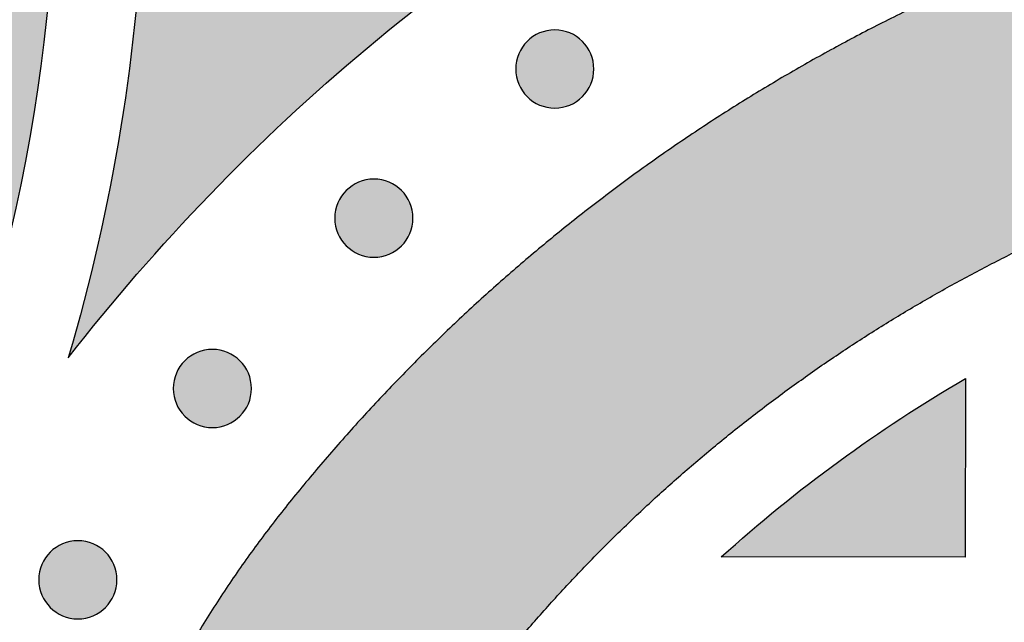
# Model space of a CAD drawing. Header units: millimetres. Extents: x -3873 to -97, y 912 to 4165.
# Tile 253 of 656: x -2923 to -2878, y 1486 to 1513. Entities that reach past the tile are written whole.
import ezdxf

# ---------------------------------------------------------------- set-up
doc = ezdxf.new("R2010")
doc.units = ezdxf.units.MM
doc.layers.add('pattern', color=7, linetype='Continuous', true_color=0x000000)

msp = doc.modelspace()

# ---------------------------------------------------------------- hatches: boundary and pattern name
at = {"layer": 'pattern'}
for points in [[(-2929.733, 1486.311), (-2930.369, 1494.187), (-2931.163, 1502.072), (-2932.116, 1509.962), (-2933.23, 1517.853), (-2934.503, 1525.738), (-2935.938, 1533.615), (-2937.533, 1541.476), (-2939.289, 1549.319), (-2941.205, 1557.137), (-2943.282, 1564.926), (-2945.518, 1572.682), (-2947.913, 1580.398), (-2950.465, 1588.071), (-2953.174, 1595.695), (-2956.038, 1603.265), (-2959.055, 1610.778), (-2962.224, 1618.228), (-2965.542, 1625.611), (-2969.008, 1632.922), (-2972.618, 1640.158), (-2976.371, 1647.312), (-2980.264, 1654.383), (-2984.294, 1661.364), (-2988.458, 1668.254), (-2992.753, 1675.047), (-2997.175, 1681.74), (-3001.721, 1688.329), (-3006.388, 1694.812), (-3011.171, 1701.185), (-3016.068, 1707.445), (-3021.073, 1713.59), (-3026.184, 1719.615), (-3024.083, 1718.848), (-3021.997, 1718.021), (-3019.931, 1717.135), (-3017.885, 1716.191), (-3015.864, 1715.189), (-3013.868, 1714.13), (-3011.901, 1713.016), (-3009.965, 1711.847), (-3008.062, 1710.625), (-3006.195, 1709.352), (-3004.364, 1708.028), (-3002.573, 1706.656), (-3000.824, 1705.237), (-2999.117, 1703.773), (-2997.455, 1702.266), (-2995.839, 1700.718), (-2988.776, 1690.728), (-2981.992, 1680.501), (-2975.499, 1670.047), (-2969.307, 1659.38), (-2963.428, 1648.512), (-2957.87, 1637.458), (-2952.642, 1626.231), (-2947.753, 1614.847), (-2943.207, 1603.321), (-2939.013, 1591.669), (-2935.174, 1579.907), (-2931.695, 1568.051), (-2928.579, 1556.117), (-2925.827, 1544.122), (-2923.441, 1532.084), (-2921.421, 1520.017), (-2921.508, 1517.846), (-2921.655, 1515.673), (-2921.859, 1513.5), (-2922.122, 1511.329), (-2922.444, 1509.163), (-2922.825, 1507.003), (-2923.264, 1504.854), (-2923.761, 1502.716), (-2924.315, 1500.592), (-2924.926, 1498.485), (-2925.592, 1496.397), (-2926.314, 1494.329), (-2927.091, 1492.285), (-2927.92, 1490.266), (-2928.801, 1488.274)], [(-2917.444, 1519.22), (-2917.58, 1516.541), (-2917.801, 1513.864), (-2918.106, 1511.192), (-2918.495, 1508.53), (-2918.968, 1505.881), (-2919.523, 1503.25), (-2920.161, 1500.64), (-2920.879, 1498.056), (-2919.36, 1499.954), (-2917.787, 1501.816), (-2916.163, 1503.639), (-2914.489, 1505.423), (-2912.765, 1507.164), (-2910.995, 1508.861), (-2909.179, 1510.511), (-2907.319, 1512.114), (-2905.417, 1513.666), (-2903.476, 1515.168), (-2901.497, 1516.616), (-2899.482, 1518.01), (-2897.434, 1519.348), (-2895.356, 1520.63), (-2893.248, 1521.854), (-2891.115, 1523.02), (-2904.97, 1528.768), (-2906.605, 1527.679), (-2908.22, 1526.559), (-2909.814, 1525.409), (-2911.386, 1524.228), (-2912.936, 1523.019), (-2914.463, 1521.78), (-2915.966, 1520.514)], [(-2922.881, 1457.362), (-2922.868, 1456.227), (-2922.832, 1455.09), (-2922.772, 1453.95), (-2922.688, 1452.808), (-2922.58, 1451.666), (-2922.448, 1450.524), (-2922.291, 1449.382), (-2922.11, 1448.242), (-2921.905, 1447.104), (-2921.676, 1445.969), (-2921.422, 1444.837), (-2921.144, 1443.711), (-2920.842, 1442.59), (-2920.515, 1441.475), (-2920.166, 1440.366), (-2919.792, 1439.266), (-2919.396, 1438.174), (-2918.976, 1437.091), (-2918.534, 1436.019), (-2918.069, 1434.956), (-2917.582, 1433.906), (-2917.074, 1432.867), (-2916.544, 1431.841), (-2915.994, 1430.828), (-2915.423, 1429.829), (-2914.833, 1428.844), (-2914.224, 1427.875), (-2913.596, 1426.921), (-2912.949, 1425.984), (-2912.286, 1425.063), (-2911.605, 1424.159), (-2910.908, 1423.273), (-2909.377, 1421.424), (-2907.787, 1419.614), (-2906.141, 1417.848), (-2904.441, 1416.127), (-2902.687, 1414.454), (-2900.882, 1412.831), (-2899.028, 1411.261), (-2897.128, 1409.746), (-2895.184, 1408.287), (-2893.199, 1406.888), (-2891.175, 1405.548), (-2889.115, 1404.271), (-2887.022, 1403.057), (-2884.899, 1401.907), (-2882.748, 1400.823), (-2880.574, 1399.806), (-2876.238, 1397.856), (-2860.979, 1404.172), (-2875.648, 1410.748), (-2877.505, 1411.617), (-2879.341, 1412.543), (-2881.155, 1413.524), (-2882.942, 1414.561), (-2884.701, 1415.652), (-2886.43, 1416.796), (-2888.125, 1417.992), (-2889.786, 1419.237), (-2891.408, 1420.531), (-2892.991, 1421.872), (-2894.533, 1423.258), (-2896.031, 1424.687), (-2897.483, 1426.157), (-2898.889, 1427.665), (-2900.246, 1429.21), (-2901.554, 1430.79), (-2902.097, 1431.48), (-2902.627, 1432.184), (-2903.144, 1432.901), (-2903.647, 1433.632), (-2904.136, 1434.375), (-2904.611, 1435.13), (-2905.071, 1435.897), (-2905.515, 1436.675), (-2905.944, 1437.464), (-2906.356, 1438.264), (-2906.752, 1439.073), (-2907.132, 1439.892), (-2907.494, 1440.72), (-2907.838, 1441.556), (-2908.165, 1442.399), (-2908.474, 1443.25), (-2908.765, 1444.108), (-2909.037, 1444.972), (-2909.291, 1445.841), (-2909.527, 1446.715), (-2909.743, 1447.593), (-2909.941, 1448.474), (-2910.12, 1449.359), (-2910.28, 1450.246), (-2910.421, 1451.135), (-2910.543, 1452.025), (-2910.646, 1452.916), (-2910.73, 1453.806), (-2910.796, 1454.696), (-2910.843, 1455.585), (-2910.871, 1456.472), (-2910.881, 1457.357), (-2910.87, 1458.241), (-2910.841, 1459.128), (-2910.794, 1460.017), (-2910.727, 1460.907), (-2910.642, 1461.797), (-2910.538, 1462.688), (-2910.416, 1463.578), (-2910.274, 1464.466), (-2910.113, 1465.353), (-2909.934, 1466.238), (-2909.735, 1467.119), (-2909.518, 1467.997), (-2909.281, 1468.871), (-2909.027, 1469.74), (-2908.753, 1470.603), (-2908.462, 1471.46), (-2908.152, 1472.311), (-2907.824, 1473.155), (-2907.479, 1473.99), (-2907.116, 1474.818), (-2906.736, 1475.636), (-2906.34, 1476.445), (-2905.927, 1477.245), (-2905.497, 1478.033), (-2905.052, 1478.811), (-2904.592, 1479.578), (-2904.116, 1480.333), (-2903.627, 1481.075), (-2903.123, 1481.805), (-2902.605, 1482.522), (-2902.074, 1483.225), (-2901.531, 1483.915), (-2900.222, 1485.493), (-2898.863, 1487.037), (-2897.456, 1488.545), (-2896.002, 1490.013), (-2894.503, 1491.441), (-2892.96, 1492.825), (-2891.376, 1494.165), (-2889.752, 1495.457), (-2888.091, 1496.702), (-2886.395, 1497.896), (-2884.665, 1499.038), (-2882.905, 1500.127), (-2881.116, 1501.163), (-2879.302, 1502.143), (-2877.465, 1503.067), (-2875.607, 1503.934), (-2860.933, 1510.498), (-2876.187, 1516.826), (-2880.524, 1514.881), (-2882.699, 1513.865), (-2884.851, 1512.783), (-2886.975, 1511.635), (-2889.069, 1510.423), (-2891.13, 1509.148), (-2893.155, 1507.81), (-2895.142, 1506.412), (-2897.087, 1504.955), (-2898.988, 1503.442), (-2900.843, 1501.873), (-2902.649, 1500.252), (-2904.405, 1498.58), (-2906.107, 1496.861), (-2907.755, 1495.096), (-2909.345, 1493.288), (-2910.878, 1491.44), (-2911.576, 1490.554), (-2912.257, 1489.651), (-2912.922, 1488.731), (-2913.569, 1487.794), (-2914.198, 1486.841), (-2914.808, 1485.872), (-2915.399, 1484.888), (-2915.971, 1483.89), (-2916.522, 1482.877), (-2917.052, 1481.852), (-2917.562, 1480.813), (-2918.049, 1479.763), (-2918.515, 1478.701), (-2918.958, 1477.629), (-2919.379, 1476.546), (-2919.777, 1475.455), (-2920.151, 1474.355), (-2920.502, 1473.247), (-2920.829, 1472.132), (-2921.132, 1471.011), (-2921.411, 1469.885), (-2921.666, 1468.754), (-2921.896, 1467.619), (-2922.102, 1466.481), (-2922.284, 1465.341), (-2922.442, 1464.2), (-2922.575, 1463.057), (-2922.684, 1461.915), (-2922.769, 1460.774), (-2922.83, 1459.634), (-2922.867, 1458.496)], [(-2900.05, 1512.418), (-2900.022, 1512.446), (-2899.993, 1512.473), (-2899.963, 1512.499), (-2899.932, 1512.526), (-2899.901, 1512.551), (-2899.868, 1512.576), (-2899.835, 1512.601), (-2899.801, 1512.625), (-2899.766, 1512.648), (-2899.73, 1512.671), (-2899.694, 1512.693), (-2899.656, 1512.714), (-2899.618, 1512.735), (-2899.579, 1512.755), (-2899.54, 1512.773), (-2899.5, 1512.791), (-2899.459, 1512.808), (-2899.418, 1512.824), (-2899.376, 1512.839), (-2899.333, 1512.853), (-2899.29, 1512.866), (-2899.247, 1512.878), (-2899.203, 1512.889), (-2899.159, 1512.899), (-2899.114, 1512.908), (-2899.069, 1512.915), (-2899.024, 1512.922), (-2898.978, 1512.927), (-2898.933, 1512.931), (-2898.887, 1512.934), (-2898.841, 1512.936), (-2898.795, 1512.936), (-2898.749, 1512.936), (-2898.703, 1512.934), (-2898.657, 1512.931), (-2898.612, 1512.927), (-2898.566, 1512.921), (-2898.521, 1512.915), (-2898.476, 1512.907), (-2898.432, 1512.898), (-2898.387, 1512.889), (-2898.343, 1512.878), (-2898.3, 1512.866), (-2898.257, 1512.852), (-2898.214, 1512.838), (-2898.173, 1512.823), (-2898.131, 1512.807), (-2898.09, 1512.79), (-2898.05, 1512.772), (-2898.011, 1512.753), (-2897.972, 1512.733), (-2897.934, 1512.713), (-2897.897, 1512.691), (-2897.861, 1512.669), (-2897.825, 1512.647), (-2897.79, 1512.623), (-2897.756, 1512.599), (-2897.723, 1512.574), (-2897.69, 1512.549), (-2897.659, 1512.523), (-2897.628, 1512.497), (-2897.598, 1512.47), (-2897.569, 1512.443), (-2897.541, 1512.416), (-2897.513, 1512.387), (-2897.486, 1512.358), (-2897.46, 1512.328), (-2897.433, 1512.298), (-2897.408, 1512.266), (-2897.382, 1512.234), (-2897.358, 1512.2), (-2897.334, 1512.166), (-2897.31, 1512.131), (-2897.288, 1512.095), (-2897.266, 1512.059), (-2897.244, 1512.022), (-2897.224, 1511.984), (-2897.204, 1511.945), (-2897.186, 1511.905), (-2897.168, 1511.865), (-2897.151, 1511.825), (-2897.135, 1511.783), (-2897.12, 1511.741), (-2897.106, 1511.699), (-2897.092, 1511.656), (-2897.08, 1511.612), (-2897.07, 1511.568), (-2897.06, 1511.524), (-2897.051, 1511.479), (-2897.043, 1511.434), (-2897.037, 1511.389), (-2897.032, 1511.344), (-2897.028, 1511.298), (-2897.025, 1511.252), (-2897.023, 1511.206), (-2897.022, 1511.16), (-2897.023, 1511.115), (-2897.025, 1511.069), (-2897.028, 1511.023), (-2897.032, 1510.977), (-2897.037, 1510.932), (-2897.044, 1510.887), (-2897.052, 1510.842), (-2897.06, 1510.797), (-2897.07, 1510.753), (-2897.081, 1510.709), (-2897.093, 1510.665), (-2897.107, 1510.622), (-2897.121, 1510.58), (-2897.136, 1510.538), (-2897.152, 1510.497), (-2897.169, 1510.456), (-2897.187, 1510.416), (-2897.206, 1510.376), (-2897.226, 1510.338), (-2897.246, 1510.3), (-2897.267, 1510.262), (-2897.29, 1510.226), (-2897.312, 1510.19), (-2897.336, 1510.155), (-2897.36, 1510.121), (-2897.384, 1510.088), (-2897.41, 1510.056), (-2897.436, 1510.024), (-2897.462, 1509.993), (-2897.489, 1509.964), (-2897.516, 1509.935), (-2897.543, 1509.906), (-2897.571, 1509.879), (-2897.601, 1509.852), (-2897.63, 1509.825), (-2897.661, 1509.799), (-2897.693, 1509.773), (-2897.725, 1509.748), (-2897.759, 1509.723), (-2897.793, 1509.699), (-2897.828, 1509.676), (-2897.863, 1509.653), (-2897.9, 1509.631), (-2897.937, 1509.61), (-2897.975, 1509.59), (-2898.014, 1509.57), (-2898.053, 1509.551), (-2898.094, 1509.533), (-2898.134, 1509.516), (-2898.176, 1509.5), (-2898.218, 1509.485), (-2898.26, 1509.471), (-2898.303, 1509.458), (-2898.347, 1509.446), (-2898.391, 1509.435), (-2898.435, 1509.425), (-2898.479, 1509.416), (-2898.524, 1509.409), (-2898.57, 1509.402), (-2898.615, 1509.397), (-2898.661, 1509.393), (-2898.707, 1509.39), (-2898.752, 1509.388), (-2898.798, 1509.388), (-2898.844, 1509.389), (-2898.89, 1509.39), (-2898.936, 1509.393), (-2898.982, 1509.398), (-2899.027, 1509.403), (-2899.072, 1509.409), (-2899.117, 1509.417), (-2899.162, 1509.426), (-2899.206, 1509.436), (-2899.25, 1509.447), (-2899.294, 1509.459), (-2899.337, 1509.472), (-2899.379, 1509.486), (-2899.421, 1509.501), (-2899.462, 1509.517), (-2899.503, 1509.535), (-2899.543, 1509.552), (-2899.582, 1509.571), (-2899.621, 1509.591), (-2899.659, 1509.612), (-2899.696, 1509.633), (-2899.733, 1509.655), (-2899.769, 1509.678), (-2899.804, 1509.701), (-2899.838, 1509.725), (-2899.871, 1509.75), (-2899.903, 1509.775), (-2899.935, 1509.801), (-2899.966, 1509.827), (-2899.995, 1509.854), (-2900.024, 1509.881), (-2900.053, 1509.909), (-2900.08, 1509.937), (-2900.107, 1509.966), (-2900.134, 1509.996), (-2900.16, 1510.027), (-2900.186, 1510.058), (-2900.211, 1510.091), (-2900.236, 1510.124), (-2900.26, 1510.158), (-2900.283, 1510.193), (-2900.306, 1510.229), (-2900.328, 1510.265), (-2900.349, 1510.303), (-2900.369, 1510.341), (-2900.389, 1510.379), (-2900.408, 1510.419), (-2900.426, 1510.459), (-2900.443, 1510.5), (-2900.459, 1510.541), (-2900.474, 1510.583), (-2900.488, 1510.626), (-2900.501, 1510.669), (-2900.513, 1510.712), (-2900.524, 1510.756), (-2900.534, 1510.8), (-2900.542, 1510.845), (-2900.55, 1510.89), (-2900.556, 1510.935), (-2900.562, 1510.981), (-2900.566, 1511.026), (-2900.569, 1511.072), (-2900.57, 1511.118), (-2900.571, 1511.164), (-2900.57, 1511.21), (-2900.569, 1511.256), (-2900.566, 1511.301), (-2900.561, 1511.347), (-2900.556, 1511.393), (-2900.549, 1511.438), (-2900.542, 1511.483), (-2900.533, 1511.527), (-2900.523, 1511.572), (-2900.512, 1511.616), (-2900.5, 1511.659), (-2900.487, 1511.702), (-2900.473, 1511.744), (-2900.458, 1511.786), (-2900.441, 1511.828), (-2900.424, 1511.868), (-2900.406, 1511.909), (-2900.388, 1511.948), (-2900.368, 1511.987), (-2900.347, 1512.025), (-2900.326, 1512.062), (-2900.304, 1512.098), (-2900.281, 1512.134), (-2900.258, 1512.169), (-2900.234, 1512.203), (-2900.209, 1512.236), (-2900.184, 1512.269), (-2900.158, 1512.3), (-2900.132, 1512.331), (-2900.105, 1512.361), (-2900.078, 1512.39)], [(-2908.262, 1505.645), (-2908.233, 1505.673), (-2908.204, 1505.7), (-2908.174, 1505.727), (-2908.144, 1505.753), (-2908.112, 1505.779), (-2908.08, 1505.804), (-2908.046, 1505.829), (-2908.012, 1505.853), (-2907.977, 1505.876), (-2907.941, 1505.899), (-2907.905, 1505.921), (-2907.868, 1505.942), (-2907.83, 1505.962), (-2907.791, 1505.982), (-2907.751, 1506.001), (-2907.711, 1506.019), (-2907.671, 1506.036), (-2907.629, 1506.052), (-2907.587, 1506.067), (-2907.545, 1506.081), (-2907.502, 1506.094), (-2907.458, 1506.106), (-2907.414, 1506.117), (-2907.37, 1506.127), (-2907.325, 1506.135), (-2907.28, 1506.143), (-2907.235, 1506.149), (-2907.19, 1506.155), (-2907.144, 1506.159), (-2907.098, 1506.162), (-2907.052, 1506.163), (-2907.006, 1506.164), (-2906.961, 1506.163), (-2906.915, 1506.161), (-2906.869, 1506.158), (-2906.823, 1506.154), (-2906.778, 1506.149), (-2906.732, 1506.142), (-2906.688, 1506.135), (-2906.643, 1506.126), (-2906.599, 1506.116), (-2906.555, 1506.105), (-2906.511, 1506.093), (-2906.468, 1506.08), (-2906.426, 1506.066), (-2906.384, 1506.05), (-2906.343, 1506.034), (-2906.302, 1506.017), (-2906.262, 1505.999), (-2906.222, 1505.98), (-2906.184, 1505.961), (-2906.146, 1505.94), (-2906.108, 1505.919), (-2906.072, 1505.897), (-2906.036, 1505.874), (-2906.001, 1505.851), (-2905.967, 1505.827), (-2905.934, 1505.802), (-2905.902, 1505.777), (-2905.87, 1505.751), (-2905.839, 1505.725), (-2905.809, 1505.698), (-2905.78, 1505.671), (-2905.752, 1505.643), (-2905.725, 1505.615), (-2905.698, 1505.586), (-2905.671, 1505.556), (-2905.645, 1505.525), (-2905.619, 1505.494), (-2905.594, 1505.461), (-2905.569, 1505.428), (-2905.545, 1505.394), (-2905.522, 1505.359), (-2905.499, 1505.323), (-2905.477, 1505.286), (-2905.456, 1505.249), (-2905.435, 1505.211), (-2905.416, 1505.172), (-2905.397, 1505.133), (-2905.379, 1505.093), (-2905.362, 1505.052), (-2905.346, 1505.011), (-2905.331, 1504.969), (-2905.317, 1504.926), (-2905.304, 1504.883), (-2905.292, 1504.84), (-2905.281, 1504.796), (-2905.271, 1504.752), (-2905.262, 1504.707), (-2905.255, 1504.662), (-2905.248, 1504.617), (-2905.243, 1504.571), (-2905.239, 1504.526), (-2905.236, 1504.48), (-2905.234, 1504.434), (-2905.234, 1504.388), (-2905.234, 1504.342), (-2905.236, 1504.296), (-2905.239, 1504.25), (-2905.243, 1504.205), (-2905.249, 1504.159), (-2905.255, 1504.114), (-2905.263, 1504.069), (-2905.272, 1504.024), (-2905.282, 1503.98), (-2905.293, 1503.936), (-2905.305, 1503.893), (-2905.318, 1503.85), (-2905.332, 1503.807), (-2905.347, 1503.765), (-2905.363, 1503.724), (-2905.38, 1503.683), (-2905.398, 1503.643), (-2905.417, 1503.604), (-2905.437, 1503.565), (-2905.458, 1503.527), (-2905.479, 1503.49), (-2905.501, 1503.453), (-2905.524, 1503.418), (-2905.547, 1503.383), (-2905.571, 1503.349), (-2905.596, 1503.316), (-2905.621, 1503.283), (-2905.647, 1503.252), (-2905.673, 1503.221), (-2905.7, 1503.191), (-2905.727, 1503.162), (-2905.755, 1503.134), (-2905.783, 1503.106), (-2905.812, 1503.079), (-2905.842, 1503.052), (-2905.873, 1503.026), (-2905.904, 1503.001), (-2905.937, 1502.975), (-2905.97, 1502.951), (-2906.004, 1502.927), (-2906.039, 1502.903), (-2906.075, 1502.881), (-2906.111, 1502.859), (-2906.149, 1502.837), (-2906.187, 1502.817), (-2906.225, 1502.797), (-2906.265, 1502.779), (-2906.305, 1502.761), (-2906.346, 1502.744), (-2906.387, 1502.728), (-2906.429, 1502.712), (-2906.472, 1502.698), (-2906.515, 1502.685), (-2906.558, 1502.673), (-2906.602, 1502.662), (-2906.646, 1502.653), (-2906.691, 1502.644), (-2906.736, 1502.636), (-2906.781, 1502.63), (-2906.827, 1502.625), (-2906.872, 1502.621), (-2906.918, 1502.618), (-2906.964, 1502.616), (-2907.01, 1502.615), (-2907.056, 1502.616), (-2907.102, 1502.618), (-2907.147, 1502.621), (-2907.193, 1502.625), (-2907.239, 1502.63), (-2907.284, 1502.637), (-2907.329, 1502.645), (-2907.373, 1502.653), (-2907.418, 1502.663), (-2907.462, 1502.674), (-2907.505, 1502.686), (-2907.548, 1502.699), (-2907.59, 1502.714), (-2907.632, 1502.729), (-2907.674, 1502.745), (-2907.714, 1502.762), (-2907.754, 1502.78), (-2907.794, 1502.799), (-2907.833, 1502.818), (-2907.871, 1502.839), (-2907.908, 1502.86), (-2907.944, 1502.882), (-2907.98, 1502.905), (-2908.015, 1502.929), (-2908.049, 1502.953), (-2908.082, 1502.977), (-2908.115, 1503.003), (-2908.146, 1503.028), (-2908.177, 1503.055), (-2908.207, 1503.081), (-2908.236, 1503.109), (-2908.264, 1503.136), (-2908.291, 1503.164), (-2908.319, 1503.193), (-2908.345, 1503.223), (-2908.371, 1503.254), (-2908.397, 1503.286), (-2908.422, 1503.318), (-2908.447, 1503.351), (-2908.471, 1503.386), (-2908.494, 1503.421), (-2908.517, 1503.456), (-2908.539, 1503.493), (-2908.56, 1503.53), (-2908.581, 1503.568), (-2908.6, 1503.607), (-2908.619, 1503.646), (-2908.637, 1503.686), (-2908.654, 1503.727), (-2908.67, 1503.769), (-2908.685, 1503.811), (-2908.699, 1503.853), (-2908.712, 1503.896), (-2908.724, 1503.939), (-2908.735, 1503.983), (-2908.745, 1504.028), (-2908.754, 1504.072), (-2908.761, 1504.117), (-2908.768, 1504.163), (-2908.773, 1504.208), (-2908.777, 1504.254), (-2908.78, 1504.299), (-2908.782, 1504.345), (-2908.782, 1504.391), (-2908.782, 1504.437), (-2908.78, 1504.483), (-2908.777, 1504.529), (-2908.773, 1504.575), (-2908.767, 1504.62), (-2908.761, 1504.665), (-2908.753, 1504.71), (-2908.744, 1504.755), (-2908.735, 1504.799), (-2908.724, 1504.843), (-2908.711, 1504.886), (-2908.698, 1504.929), (-2908.684, 1504.972), (-2908.669, 1505.014), (-2908.653, 1505.055), (-2908.636, 1505.096), (-2908.618, 1505.136), (-2908.599, 1505.175), (-2908.579, 1505.214), (-2908.559, 1505.252), (-2908.537, 1505.289), (-2908.515, 1505.326), (-2908.493, 1505.361), (-2908.469, 1505.396), (-2908.445, 1505.43), (-2908.42, 1505.464), (-2908.395, 1505.496), (-2908.369, 1505.528), (-2908.343, 1505.558), (-2908.316, 1505.588), (-2908.289, 1505.617)], [(-2915.593, 1497.914), (-2915.565, 1497.941), (-2915.536, 1497.968), (-2915.506, 1497.995), (-2915.475, 1498.021), (-2915.444, 1498.047), (-2915.411, 1498.072), (-2915.378, 1498.097), (-2915.344, 1498.121), (-2915.309, 1498.144), (-2915.273, 1498.167), (-2915.237, 1498.189), (-2915.199, 1498.21), (-2915.161, 1498.231), (-2915.122, 1498.25), (-2915.083, 1498.269), (-2915.043, 1498.287), (-2915.002, 1498.304), (-2914.961, 1498.32), (-2914.919, 1498.335), (-2914.876, 1498.349), (-2914.833, 1498.362), (-2914.79, 1498.374), (-2914.746, 1498.385), (-2914.702, 1498.395), (-2914.657, 1498.404), (-2914.612, 1498.411), (-2914.567, 1498.418), (-2914.521, 1498.423), (-2914.476, 1498.427), (-2914.43, 1498.43), (-2914.384, 1498.432), (-2914.338, 1498.432), (-2914.292, 1498.432), (-2914.246, 1498.43), (-2914.2, 1498.427), (-2914.155, 1498.423), (-2914.109, 1498.417), (-2914.064, 1498.411), (-2914.019, 1498.403), (-2913.975, 1498.394), (-2913.93, 1498.384), (-2913.886, 1498.373), (-2913.843, 1498.361), (-2913.8, 1498.348), (-2913.757, 1498.334), (-2913.716, 1498.319), (-2913.674, 1498.303), (-2913.633, 1498.286), (-2913.593, 1498.268), (-2913.554, 1498.249), (-2913.515, 1498.229), (-2913.477, 1498.209), (-2913.44, 1498.187), (-2913.404, 1498.165), (-2913.368, 1498.142), (-2913.333, 1498.119), (-2913.299, 1498.095), (-2913.266, 1498.07), (-2913.233, 1498.045), (-2913.202, 1498.019), (-2913.171, 1497.993), (-2913.141, 1497.966), (-2913.112, 1497.939), (-2913.084, 1497.911), (-2913.056, 1497.883), (-2913.029, 1497.854), (-2913.003, 1497.824), (-2912.976, 1497.793), (-2912.951, 1497.762), (-2912.925, 1497.729), (-2912.901, 1497.696), (-2912.877, 1497.662), (-2912.853, 1497.627), (-2912.831, 1497.591), (-2912.809, 1497.555), (-2912.788, 1497.517), (-2912.767, 1497.479), (-2912.747, 1497.441), (-2912.729, 1497.401), (-2912.711, 1497.361), (-2912.694, 1497.32), (-2912.678, 1497.279), (-2912.663, 1497.237), (-2912.649, 1497.195), (-2912.635, 1497.152), (-2912.623, 1497.108), (-2912.613, 1497.064), (-2912.603, 1497.02), (-2912.594, 1496.975), (-2912.586, 1496.93), (-2912.58, 1496.885), (-2912.575, 1496.84), (-2912.571, 1496.794), (-2912.568, 1496.748), (-2912.566, 1496.702), (-2912.565, 1496.656), (-2912.566, 1496.61), (-2912.568, 1496.564), (-2912.571, 1496.519), (-2912.575, 1496.473), (-2912.58, 1496.428), (-2912.587, 1496.382), (-2912.595, 1496.337), (-2912.603, 1496.293), (-2912.613, 1496.248), (-2912.624, 1496.205), (-2912.636, 1496.161), (-2912.65, 1496.118), (-2912.664, 1496.076), (-2912.679, 1496.034), (-2912.695, 1495.992), (-2912.712, 1495.952), (-2912.73, 1495.912), (-2912.749, 1495.872), (-2912.769, 1495.834), (-2912.789, 1495.796), (-2912.81, 1495.758), (-2912.833, 1495.722), (-2912.855, 1495.686), (-2912.879, 1495.651), (-2912.903, 1495.617), (-2912.928, 1495.584), (-2912.953, 1495.551), (-2912.979, 1495.52), (-2913.005, 1495.489), (-2913.032, 1495.459), (-2913.059, 1495.43), (-2913.086, 1495.402), (-2913.115, 1495.375), (-2913.144, 1495.348), (-2913.173, 1495.321), (-2913.204, 1495.295), (-2913.236, 1495.269), (-2913.268, 1495.244), (-2913.302, 1495.219), (-2913.336, 1495.195), (-2913.371, 1495.172), (-2913.406, 1495.149), (-2913.443, 1495.127), (-2913.48, 1495.106), (-2913.518, 1495.085), (-2913.557, 1495.066), (-2913.596, 1495.047), (-2913.637, 1495.029), (-2913.677, 1495.012), (-2913.719, 1494.996), (-2913.761, 1494.981), (-2913.803, 1494.967), (-2913.846, 1494.954), (-2913.89, 1494.942), (-2913.934, 1494.931), (-2913.978, 1494.921), (-2914.022, 1494.912), (-2914.067, 1494.905), (-2914.113, 1494.898), (-2914.158, 1494.893), (-2914.204, 1494.889), (-2914.25, 1494.886), (-2914.296, 1494.884), (-2914.341, 1494.884), (-2914.387, 1494.884), (-2914.433, 1494.886), (-2914.479, 1494.889), (-2914.525, 1494.893), (-2914.57, 1494.899), (-2914.615, 1494.905), (-2914.66, 1494.913), (-2914.705, 1494.922), (-2914.749, 1494.932), (-2914.793, 1494.943), (-2914.837, 1494.955), (-2914.88, 1494.968), (-2914.922, 1494.982), (-2914.964, 1494.997), (-2915.005, 1495.013), (-2915.046, 1495.03), (-2915.086, 1495.048), (-2915.125, 1495.067), (-2915.164, 1495.087), (-2915.202, 1495.107), (-2915.239, 1495.129), (-2915.276, 1495.151), (-2915.312, 1495.174), (-2915.347, 1495.197), (-2915.381, 1495.221), (-2915.414, 1495.246), (-2915.446, 1495.271), (-2915.478, 1495.297), (-2915.509, 1495.323), (-2915.538, 1495.35), (-2915.567, 1495.377), (-2915.596, 1495.405), (-2915.623, 1495.433), (-2915.65, 1495.462), (-2915.677, 1495.492), (-2915.703, 1495.522), (-2915.729, 1495.554), (-2915.754, 1495.587), (-2915.779, 1495.62), (-2915.803, 1495.654), (-2915.826, 1495.689), (-2915.849, 1495.725), (-2915.871, 1495.761), (-2915.892, 1495.798), (-2915.912, 1495.837), (-2915.932, 1495.875), (-2915.951, 1495.915), (-2915.969, 1495.955), (-2915.986, 1495.996), (-2916.002, 1496.037), (-2916.017, 1496.079), (-2916.031, 1496.121), (-2916.044, 1496.164), (-2916.056, 1496.208), (-2916.067, 1496.252), (-2916.077, 1496.296), (-2916.085, 1496.341), (-2916.093, 1496.386), (-2916.099, 1496.431), (-2916.105, 1496.476), (-2916.109, 1496.522), (-2916.112, 1496.568), (-2916.113, 1496.614), (-2916.114, 1496.66), (-2916.113, 1496.706), (-2916.112, 1496.751), (-2916.109, 1496.797), (-2916.104, 1496.843), (-2916.099, 1496.888), (-2916.093, 1496.934), (-2916.085, 1496.979), (-2916.076, 1497.023), (-2916.066, 1497.067), (-2916.055, 1497.111), (-2916.043, 1497.155), (-2916.03, 1497.198), (-2916.016, 1497.24), (-2916.001, 1497.282), (-2915.984, 1497.324), (-2915.967, 1497.364), (-2915.949, 1497.404), (-2915.931, 1497.444), (-2915.911, 1497.482), (-2915.89, 1497.52), (-2915.869, 1497.558), (-2915.847, 1497.594), (-2915.824, 1497.63), (-2915.801, 1497.665), (-2915.777, 1497.699), (-2915.752, 1497.732), (-2915.727, 1497.765), (-2915.701, 1497.796), (-2915.675, 1497.827), (-2915.648, 1497.857), (-2915.621, 1497.886)], [(-2891.235, 1489.009), (-2889.947, 1490.143), (-2888.628, 1491.245), (-2887.281, 1492.312), (-2885.905, 1493.345), (-2884.504, 1494.342), (-2883.077, 1495.301), (-2881.627, 1496.223), (-2880.155, 1497.106), (-2880.163, 1488.998)], [(-2921.7, 1489.228), (-2921.671, 1489.256), (-2921.642, 1489.283), (-2921.612, 1489.309), (-2921.582, 1489.336), (-2921.55, 1489.361), (-2921.518, 1489.387), (-2921.484, 1489.411), (-2921.45, 1489.435), (-2921.415, 1489.459), (-2921.379, 1489.481), (-2921.343, 1489.503), (-2921.306, 1489.524), (-2921.268, 1489.545), (-2921.229, 1489.565), (-2921.189, 1489.583), (-2921.149, 1489.601), (-2921.109, 1489.618), (-2921.067, 1489.634), (-2921.025, 1489.649), (-2920.983, 1489.663), (-2920.94, 1489.677), (-2920.896, 1489.689), (-2920.852, 1489.699), (-2920.808, 1489.709), (-2920.763, 1489.718), (-2920.718, 1489.726), (-2920.673, 1489.732), (-2920.628, 1489.737), (-2920.582, 1489.741), (-2920.536, 1489.744), (-2920.49, 1489.746), (-2920.445, 1489.747), (-2920.399, 1489.746), (-2920.353, 1489.744), (-2920.307, 1489.741), (-2920.261, 1489.737), (-2920.216, 1489.732), (-2920.171, 1489.725), (-2920.126, 1489.717), (-2920.081, 1489.709), (-2920.037, 1489.699), (-2919.993, 1489.688), (-2919.949, 1489.676), (-2919.906, 1489.662), (-2919.864, 1489.648), (-2919.822, 1489.633), (-2919.781, 1489.617), (-2919.74, 1489.6), (-2919.7, 1489.582), (-2919.66, 1489.563), (-2919.622, 1489.543), (-2919.584, 1489.523), (-2919.547, 1489.502), (-2919.51, 1489.479), (-2919.474, 1489.457), (-2919.439, 1489.433), (-2919.405, 1489.409), (-2919.372, 1489.384), (-2919.34, 1489.359), (-2919.308, 1489.333), (-2919.277, 1489.307), (-2919.248, 1489.28), (-2919.219, 1489.253), (-2919.19, 1489.226), (-2919.163, 1489.198), (-2919.136, 1489.168), (-2919.109, 1489.139), (-2919.083, 1489.108), (-2919.057, 1489.076), (-2919.032, 1489.044), (-2919.007, 1489.01), (-2918.983, 1488.976), (-2918.96, 1488.941), (-2918.937, 1488.906), (-2918.915, 1488.869), (-2918.894, 1488.832), (-2918.874, 1488.794), (-2918.854, 1488.755), (-2918.835, 1488.716), (-2918.817, 1488.675), (-2918.8, 1488.635), (-2918.784, 1488.593), (-2918.769, 1488.551), (-2918.755, 1488.509), (-2918.742, 1488.466), (-2918.73, 1488.422), (-2918.719, 1488.378), (-2918.709, 1488.334), (-2918.7, 1488.29), (-2918.693, 1488.245), (-2918.686, 1488.199), (-2918.681, 1488.154), (-2918.677, 1488.108), (-2918.674, 1488.062), (-2918.672, 1488.016), (-2918.672, 1487.971), (-2918.673, 1487.925), (-2918.674, 1487.879), (-2918.677, 1487.833), (-2918.682, 1487.787), (-2918.687, 1487.742), (-2918.693, 1487.697), (-2918.701, 1487.652), (-2918.71, 1487.607), (-2918.72, 1487.563), (-2918.731, 1487.519), (-2918.743, 1487.475), (-2918.756, 1487.432), (-2918.77, 1487.39), (-2918.785, 1487.348), (-2918.801, 1487.307), (-2918.819, 1487.266), (-2918.837, 1487.226), (-2918.855, 1487.187), (-2918.875, 1487.148), (-2918.896, 1487.11), (-2918.917, 1487.073), (-2918.939, 1487.036), (-2918.962, 1487), (-2918.985, 1486.965), (-2919.009, 1486.931), (-2919.034, 1486.898), (-2919.059, 1486.866), (-2919.085, 1486.834), (-2919.111, 1486.803), (-2919.138, 1486.774), (-2919.165, 1486.745), (-2919.193, 1486.716), (-2919.221, 1486.689), (-2919.25, 1486.662), (-2919.28, 1486.635), (-2919.311, 1486.609), (-2919.342, 1486.583), (-2919.375, 1486.558), (-2919.408, 1486.533), (-2919.442, 1486.509), (-2919.477, 1486.486), (-2919.513, 1486.463), (-2919.549, 1486.441), (-2919.587, 1486.42), (-2919.625, 1486.4), (-2919.663, 1486.38), (-2919.703, 1486.361), (-2919.743, 1486.343), (-2919.784, 1486.326), (-2919.825, 1486.31), (-2919.867, 1486.295), (-2919.91, 1486.281), (-2919.953, 1486.268), (-2919.996, 1486.256), (-2920.04, 1486.245), (-2920.084, 1486.235), (-2920.129, 1486.227), (-2920.174, 1486.219), (-2920.219, 1486.213), (-2920.265, 1486.207), (-2920.31, 1486.203), (-2920.356, 1486.2), (-2920.402, 1486.199), (-2920.448, 1486.198), (-2920.494, 1486.199), (-2920.54, 1486.2), (-2920.585, 1486.203), (-2920.631, 1486.208), (-2920.677, 1486.213), (-2920.722, 1486.219), (-2920.767, 1486.227), (-2920.811, 1486.236), (-2920.856, 1486.246), (-2920.9, 1486.257), (-2920.943, 1486.269), (-2920.986, 1486.282), (-2921.028, 1486.296), (-2921.07, 1486.311), (-2921.112, 1486.328), (-2921.152, 1486.345), (-2921.193, 1486.363), (-2921.232, 1486.381), (-2921.271, 1486.401), (-2921.309, 1486.422), (-2921.346, 1486.443), (-2921.382, 1486.465), (-2921.418, 1486.488), (-2921.453, 1486.511), (-2921.487, 1486.535), (-2921.52, 1486.56), (-2921.553, 1486.585), (-2921.584, 1486.611), (-2921.615, 1486.637), (-2921.645, 1486.664), (-2921.674, 1486.691), (-2921.702, 1486.719), (-2921.73, 1486.747), (-2921.757, 1486.776), (-2921.783, 1486.806), (-2921.81, 1486.837), (-2921.835, 1486.868), (-2921.86, 1486.901), (-2921.885, 1486.934), (-2921.909, 1486.968), (-2921.932, 1487.003), (-2921.955, 1487.039), (-2921.977, 1487.075), (-2921.998, 1487.113), (-2922.019, 1487.151), (-2922.039, 1487.19), (-2922.057, 1487.229), (-2922.075, 1487.269), (-2922.092, 1487.31), (-2922.108, 1487.351), (-2922.123, 1487.393), (-2922.137, 1487.436), (-2922.15, 1487.479), (-2922.162, 1487.522), (-2922.173, 1487.566), (-2922.183, 1487.61), (-2922.192, 1487.655), (-2922.199, 1487.7), (-2922.206, 1487.745), (-2922.211, 1487.791), (-2922.215, 1487.836), (-2922.218, 1487.882), (-2922.22, 1487.928), (-2922.22, 1487.974), (-2922.22, 1488.02), (-2922.218, 1488.066), (-2922.215, 1488.112), (-2922.211, 1488.157), (-2922.205, 1488.203), (-2922.199, 1488.248), (-2922.191, 1488.293), (-2922.183, 1488.337), (-2922.173, 1488.382), (-2922.162, 1488.426), (-2922.15, 1488.469), (-2922.136, 1488.512), (-2922.122, 1488.555), (-2922.107, 1488.596), (-2922.091, 1488.638), (-2922.074, 1488.679), (-2922.056, 1488.719), (-2922.037, 1488.758), (-2922.017, 1488.797), (-2921.997, 1488.835), (-2921.975, 1488.872), (-2921.953, 1488.908), (-2921.931, 1488.944), (-2921.907, 1488.979), (-2921.883, 1489.013), (-2921.858, 1489.046), (-2921.833, 1489.079), (-2921.807, 1489.11), (-2921.781, 1489.141), (-2921.754, 1489.171), (-2921.727, 1489.2)]]:
    msp.add_hatch(color=256, dxfattribs=at).paths.add_polyline_path(points, flags=0)

# ---------------------------------------------------------------- linework, layer by layer
msp.add_lwpolyline([(-2880.155, 1497.106), (-2880.163, 1488.998), (-2891.235, 1489.009)], dxfattribs=at)
at = {"layer": 'pattern', "extrusion": (0, 0, -1)}
for centre in [(2898.797, 1511.162), (2907.008, 1504.39), (2914.34, 1496.658), (2920.446, 1487.972)]:
    msp.add_circle(centre, 1.774, dxfattribs=at)
for centre, radius, start, end in [((2847.726, 1441.064), 92.733, 37.9212, 62.10237), ((3002.863, 1522.223), 81.472, 181.5514, 206.15398), ((3002.863, 1522.223), 85.472, 182.01316, 196.42432), ((2846.84, 1439.888), 66.211, 47.89286, 59.78961)]:
    msp.add_arc(centre, radius, start, end, dxfattribs=at)
at = {"layer": 'pattern'}
for points, weights, knots in [([(-2876.187, 1516.826), (-2878.356, 1515.855), (-2880.524, 1514.881), (-2898.512, 1506.801), (-2910.878, 1491.44), (-2922.847, 1476.572), (-2922.881, 1457.362)], [1, 0.999999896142, 1, 0.972416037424, 1, 0.94341425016, 1], [504.879193, 504.879193, 504.879193, 509.632739, 509.632739, 548.341084, 548.341084, 585.050688, 585.050688, 585.050688]), ([(-2910.881, 1457.357), (-2910.853, 1472.335), (-2901.531, 1483.915), (-2890.97, 1497.034), (-2875.607, 1503.934), (-2868.275, 1507.227), (-2860.933, 1510.498)], [1, 0.943432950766, 1, 0.972416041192, 1, 0.999998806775, 1], [410.639286, 410.639286, 410.639286, 439.231719, 439.231719, 472.289939, 472.289939, 488.364968, 488.364968, 488.364968])]:
    msp.add_rational_spline(points, weights, degree=2, knots=knots, dxfattribs=at)

doc.saveas('drawing.dxf')
